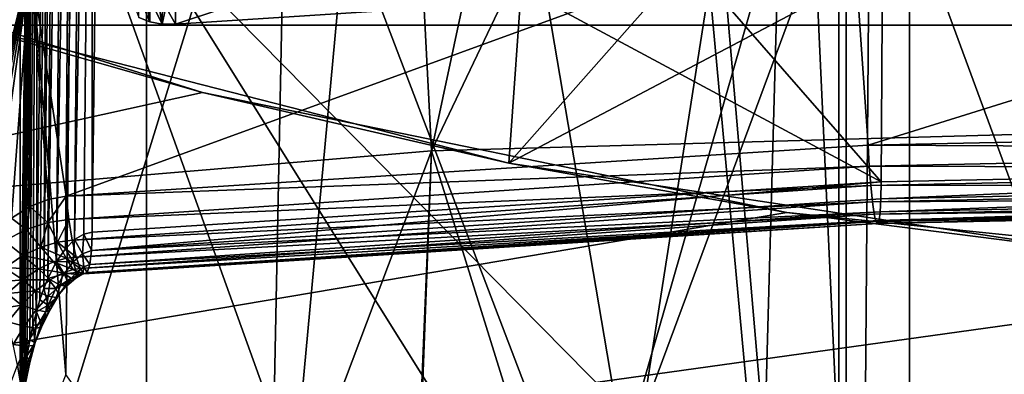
# Model space of a CAD drawing. Header units: metres. Extents: x -109 to 109, y -78 to 121.
# Tile 652 of 656: x -3.929 to -1.597, y -47.246 to -46.407. Entities that reach past the tile are written whole.
import ezdxf

# ---------------------------------------------------------------- set-up
doc = ezdxf.new("R2010")
doc.units = ezdxf.units.M
doc.layers.add('solid_508554_SW0001', color=7, linetype='CONTINUOUS')

msp = doc.modelspace()

# ---------------------------------------------------------------- linework, layer by layer
at = {"layer": 'solid_508554_SW0001'}
for points in [[(-1.822281, -51.402096, 6.96896), (0, -31.69422, 41.104), (0, -51.444218, 6.895998)], [(-1.822281, -31.736343, 41.03104), (0, -31.69422, 41.104), (-1.822281, -51.402096, 6.96896)], [(-1.822281, -31.736343, 41.03104), (-1.822281, -51.402096, 6.96896), (-3.629026, -51.276081, 7.187222)], [(-1.822281, -31.736343, 41.03104), (-3.629026, -51.276081, 7.187222), (-3.629026, -31.862358, 40.812778)], [(-1.822281, -31.782722, 41.057816), (0, -51.490597, 6.922775), (0, -31.740599, 41.130779)], [(-1.822281, -51.448475, 6.995737), (-1.822281, -31.782722, 41.057816), (-3.629026, -31.908737, 40.839554)], [(-1.822281, -51.448475, 6.995737), (0, -51.490597, 6.922775), (-1.822281, -31.782722, 41.057816)], [(-3.629026, -31.862358, 40.812778), (-3.629026, -51.276081, 7.187222), (-5.404819, -51.067249, 7.548927)], [(-3.629026, -31.862358, 40.812778), (-5.404819, -51.067249, 7.548927), (-5.404819, -32.07119, 40.451073)], [(-3.629026, -51.32246, 7.214), (-3.629026, -31.908737, 40.839554), (-5.404819, -32.117569, 40.477848)], [(-1.822281, -51.448475, 6.995737), (-3.629026, -31.908737, 40.839554), (-3.629026, -51.32246, 7.214)], [(-3.629026, -51.32246, 7.214), (-5.404819, -32.117569, 40.477848), (-5.404819, -51.113628, 7.575704)], [(-2.953944, -46.717266, 86.750404), (-1.635842, -40.558823, 98.451164), (0, -40.535076, 98.43882)], [(-0.000004, -46.634499, 86.707344), (-2.953944, -46.717266, 86.750404), (0, -40.535076, 98.43882)], [(-2.953944, -46.717266, 86.750404), (-3.269912, -40.630043, 98.488197), (-1.635842, -40.558823, 98.451164)], [(-3.629026, -51.276081, 7.187222), (-4.521749, -40.695915, 1.296209), (-5.404889, -40.581234, 1.494844)], [(-5.404819, -51.067249, 7.548927), (-3.629026, -51.276081, 7.187222), (-5.404889, -40.581234, 1.494844)], [(-5.895992, -46.964874, 86.879326), (-4.900442, -40.748657, 98.549866), (-3.269912, -40.630043, 98.488197)], [(-2.953944, -46.717266, 86.750404), (-5.895992, -46.964874, 86.879326), (-3.269912, -40.630043, 98.488197)], [(-3.629026, -51.276081, 7.187222), (-3.62909, -40.790066, 1.133133), (-4.521749, -40.695915, 1.296209)], [(-1.822281, -51.402096, 6.96896), (-2.728571, -40.863514, 1.005916), (-3.62909, -40.790066, 1.133133)], [(-3.629026, -51.276081, 7.187222), (-1.822281, -51.402096, 6.96896), (-3.62909, -40.790066, 1.133133)], [(-1.822281, -51.402096, 6.96896), (-1.822322, -40.916084, 0.914863), (-2.728571, -40.863514, 1.005916)], [(0, -51.444218, 6.895998), (-0.912117, -40.947674, 0.860149), (-1.822322, -40.916084, 0.914863)], [(-1.822281, -51.402096, 6.96896), (0, -51.444218, 6.895998), (-1.822322, -40.916084, 0.914863)], [(-4.104473, -43.933121, 53.005287), (-3.903623, -46.271629, 53.002853), (-5.820252, -46.478161, 52.64513)], [(-1.989446, -49.218048, 1.551837), (-1.989446, -44.195103, -1.348163), (-3.956587, -44.068726, -1.129273)], [(-3.956587, -49.091675, 1.770727), (-1.989446, -49.218048, 1.551837), (-3.956587, -44.068726, -1.129273)], [(-0.001988, -49.260502, 1.478307), (-0.001988, -44.237556, -1.421693), (-1.989446, -44.195103, -1.348163)], [(-1.989446, -49.218048, 1.551837), (-0.001988, -49.260502, 1.478307), (-1.989446, -44.195103, -1.348163)], [(-0.001886, -46.751175, 52.885113), (-0.001874, -44.52636, 51.574596), (-1.875993, -44.565704, 51.506447)], [(-1.889331, -46.791042, 52.816063), (-1.875993, -44.565704, 51.506447), (-3.731413, -44.682835, 51.30357)], [(-1.889331, -46.791042, 52.816063), (-0.001886, -46.751175, 52.885113), (-1.875993, -44.565704, 51.506447)], [(-3.862703, -47.019558, 52.614792), (-3.824046, -44.703197, 51.266998), (-3.843416, -44.712116, 51.251423)], [(-3.862703, -47.019558, 52.614792), (-3.842564, -46.979527, 52.610348), (-3.824046, -44.703197, 51.266998)], [(-3.842564, -46.979527, 52.610348), (-3.802684, -44.695736, 51.280144), (-3.824046, -44.703197, 51.266998)], [(-3.842564, -46.979527, 52.610348), (-3.821258, -46.94886, 52.607861), (-3.802684, -44.695736, 51.280144)], [(-3.821258, -46.94886, 52.607861), (-3.779801, -44.689827, 51.29068), (-3.802684, -44.695736, 51.280144)], [(-3.821258, -46.94886, 52.607861), (-3.799314, -46.927345, 52.607235), (-3.779801, -44.689827, 51.29068)], [(-3.799314, -46.927345, 52.607235), (-3.755884, -44.685524, 51.298496), (-3.779801, -44.689827, 51.29068)], [(-3.799314, -46.927345, 52.607235), (-3.777813, -46.9147, 52.608238), (-3.755884, -44.685524, 51.298496)], [(-3.777813, -46.9147, 52.608238), (-3.757784, -46.909725, 52.610497), (-3.755884, -44.685524, 51.298496)], [(-3.755884, -44.685524, 51.298496), (-3.757784, -46.909725, 52.610497), (-3.744593, -45.795784, 51.956745)], [(-1.889331, -46.791042, 52.816063), (-3.731413, -44.682835, 51.30357), (-3.744593, -45.795784, 51.956745)], [(-3.889936, -47.098438, 52.625465), (-3.859907, -44.722034, 51.234207), (-3.885497, -44.745956, 51.192947)], [(-3.889936, -47.098438, 52.625465), (-3.881316, -47.069477, 52.621342), (-3.859907, -44.722034, 51.234207)], [(-3.881316, -47.069477, 52.621342), (-3.872221, -47.043232, 52.617794), (-3.859907, -44.722034, 51.234207)], [(-3.872221, -47.043232, 52.617794), (-3.843416, -44.712116, 51.251423), (-3.859907, -44.722034, 51.234207)], [(-3.872221, -47.043232, 52.617794), (-3.862703, -47.019558, 52.614792), (-3.843416, -44.712116, 51.251423)], [(-3.918071, -47.244831, 52.648548), (-3.885497, -44.745956, 51.192947), (-3.893325, -44.759277, 51.170097)], [(-3.918071, -47.244831, 52.648548), (-3.912199, -47.203243, 52.641693), (-3.885497, -44.745956, 51.192947)], [(-3.912199, -47.203243, 52.641693), (-3.90547, -47.165131, 52.635597), (-3.885497, -44.745956, 51.192947)], [(-3.90547, -47.165131, 52.635597), (-3.898015, -47.130264, 52.630207), (-3.885497, -44.745956, 51.192947)], [(-3.898015, -47.130264, 52.630207), (-3.889936, -47.098438, 52.625465), (-3.885497, -44.745956, 51.192947)], [(-3.928693, -47.393471, 52.674423), (-3.897297, -44.772198, 51.148003), (-3.895607, -44.797138, 51.105556)], [(-3.928693, -47.393471, 52.674423), (-3.92745, -47.357044, 52.667908), (-3.897297, -44.772198, 51.148003)], [(-3.92745, -47.357044, 52.667908), (-3.9255, -47.322681, 52.661854), (-3.897297, -44.772198, 51.148003)], [(-3.9255, -47.322681, 52.661854), (-3.893325, -44.759277, 51.170097), (-3.897297, -44.772198, 51.148003)], [(-3.9255, -47.322681, 52.661854), (-3.922926, -47.290184, 52.656231), (-3.893325, -44.759277, 51.170097)], [(-3.922926, -47.290184, 52.656231), (-3.918071, -47.244831, 52.648548), (-3.893325, -44.759277, 51.170097)], [(-3.929115, -47.432007, 52.681435), (-3.928693, -47.393471, 52.674423), (-3.895607, -44.797138, 51.105556)], [(-3.928577, -47.472935, 52.68898), (-3.929115, -47.432007, 52.681435), (-3.895607, -44.797138, 51.105556)], [(-3.928577, -47.472935, 52.68898), (-3.895607, -44.797138, 51.105556), (-3.894994, -44.798969, 51.102417)], [(-3.928577, -47.472935, 52.68898), (-3.894994, -44.798969, 51.102417), (-3.910952, -46.156921, 51.899406)], [(-5.852896, -45.244595, 1.634063), (-3.928372, -45.46423, 1.253644), (-5.852784, -52.172813, 5.634036)], [(-4.381061, -48.305443, 97.312851), (-2.195379, -48.494778, 97.421974), (-4.212445, -45.274727, 102.663315)], [(-2.195379, -48.494778, 97.421974), (-2.109895, -45.433464, 102.754768), (-4.212445, -45.274727, 102.663315)], [(-2.195379, -48.494778, 97.421974), (0.000004, -48.557865, 97.458351), (-2.109895, -45.433464, 102.754768)], [(0.000004, -48.557865, 97.458351), (0.000009, -45.486259, 102.78521), (-2.109895, -45.433464, 102.754768)], [(-3.928372, -45.46423, 1.253644), (-3.928225, -52.392448, 5.25362), (-5.852784, -52.172813, 5.634036)], [(-3.928372, -45.46423, 1.253644), (-1.972166, -45.596729, 1.024149), (-3.928225, -52.392448, 5.25362)], [(14.108759, -45.49614, -56.70747), (-14.108759, -45.49614, -56.70747), (-14.004402, -46.42012, -58.822041)], [(14.004408, -46.420071, -58.821926), (14.108759, -45.49614, -56.70747), (-14.004402, -46.42012, -58.822041)], [(-1.970237, -47.866879, 55.091526), (-2.077328, -45.540302, 55.240616), (-4.140467, -45.668884, 55.017899)], [(-2.077328, -45.540302, 55.240616), (0, -47.826134, 55.162098), (0, -45.635944, 55.311092)], [(-1.970237, -47.866879, 55.091526), (0, -47.826134, 55.162098), (-2.077328, -45.540302, 55.240616)], [(-4.38185, -45.565083, -2.388145), (-3.293707, -45.648823, -2.533188), (-5.731252, -53.537685, 0.202901)], [(-1.972166, -45.596729, 1.024149), (-1.972046, -52.524937, 5.02414), (-3.928225, -52.392448, 5.25362)], [(-1.972166, -45.596729, 1.024149), (0, -45.641018, 0.947441), (-1.972046, -52.524937, 5.02414)], [(-3.293707, -45.648823, -2.533188), (-3.455352, -53.732807, -0.135058), (-5.731252, -53.537685, 0.202901)], [(-3.293707, -45.648823, -2.533188), (-2.199294, -45.708752, -2.636988), (-3.455352, -53.732807, -0.135058)], [(0, -45.641018, 0.947441), (0, -52.569218, 4.947441), (-1.972046, -52.524937, 5.02414)], [(-3.927015, -47.988834, 54.880291), (-4.140467, -45.668884, 55.017899), (-6.175321, -45.882217, 54.648399)], [(-3.927015, -47.988834, 54.880291), (-1.970237, -47.866879, 55.091526), (-4.140467, -45.668884, 55.017899)], [(-2.199294, -45.708752, -2.636988), (-1.100695, -45.744755, -2.699347), (-3.455352, -53.732807, -0.135058)], [(-1.100695, -45.744755, -2.699347), (-1.154557, -53.830719, -0.304649), (-3.455352, -53.732807, -0.135058)], [(-2.770486, -46.746494, -80.601517), (-4.121202, -46.401722, -80.601517), (-2.702876, -45.790287, -81.150002)], [(-1.889331, -46.791042, 52.816063), (-3.744593, -45.795784, 51.956745), (-3.757784, -46.909725, 52.610497)], [(-2.770486, -46.746494, -80.601517), (-2.702876, -45.790287, -81.150002), (-2.033545, -45.914337, -81.150002)], [(-1.915154, -45.888531, 51.39502), (-0.001914, -45.846092, 51.468521), (-0.968921, -48.450779, 52.947289)], [(-5.856967, -48.191166, 54.529839), (-3.927015, -47.988834, 54.880291), (-6.175321, -45.882217, 54.648399)], [(-1.915154, -45.888531, 51.39502), (-2.898999, -48.537418, 52.797226), (-3.807756, -46.014835, 51.176254)], [(-1.910499, -45.871494, 51.324665), (-3.7981, -45.997456, 51.106495), (-3.560557, -46.417549, 50.462444)], [(-1.910499, -45.871494, 51.324665), (-3.560557, -46.417549, 50.462444), (-1.786762, -46.302486, 50.661743)], [(-1.915154, -45.888531, 51.39502), (-1.9359, -48.483295, 52.890968), (-2.898999, -48.537418, 52.797226)], [(-1.915154, -45.888531, 51.39502), (-0.968921, -48.450779, 52.947289), (-1.9359, -48.483295, 52.890968)], [(-2.770486, -46.746494, -80.601517), (-2.033545, -45.914337, -81.150002), (-1.358928, -46.003155, -81.150002)], [(-3.7981, -45.997456, 51.106495), (-3.591751, -46.417564, 50.461906), (-3.560557, -46.417549, 50.462444)], [(-3.7981, -45.997456, 51.106495), (-3.621475, -46.412373, 50.469421), (-3.591751, -46.417564, 50.461906)], [(-3.7981, -45.997456, 51.106495), (-3.647069, -46.402416, 50.484352), (-3.621475, -46.412373, 50.469421)], [(-1.392173, -46.954731, -80.601517), (-2.770486, -46.746494, -80.601517), (-1.358928, -46.003155, -81.150002)], [(-3.910952, -46.156921, 51.899406), (-3.807756, -46.014835, 51.176254), (-3.819965, -47.246674, 51.884933)], [(-2.898999, -48.537418, 52.797226), (-3.819965, -47.246674, 51.884933), (-3.807756, -46.014835, 51.176254)], [(-1.958869, -46.14711, 53.218525), (0, -46.105503, 53.290588), (-1.920146, -46.704247, 53.186768)], [(0, -46.105503, 53.290588), (0, -46.663731, 53.256943), (-1.920146, -46.704247, 53.186768)], [(-3.903623, -46.271629, 53.002853), (-1.958869, -46.14711, 53.218525), (-3.819073, -46.824867, 52.977848)], [(-1.958869, -46.14711, 53.218525), (-1.920146, -46.704247, 53.186768), (-3.819073, -46.824867, 52.977848)], [(-4.844931, -46.156006, -75.5), (-3.496626, -46.579044, -75.5), (-13.515705, -48.788055, -75.5)], [(-4.121202, -46.401722, -80.601517), (-3.496626, -46.579044, -75.5), (-4.844931, -46.156006, -75.5)], [(-3.928577, -47.472935, 52.68898), (-3.910952, -46.156921, 51.899406), (-3.926924, -47.516151, 52.697132)], [(-3.926924, -47.516151, 52.697132), (-3.910952, -46.156921, 51.899406), (-3.819965, -47.246674, 51.884933)], [(-3.645207, -46.255699, 50.39949), (-3.621475, -46.412373, 50.469421), (-3.647069, -46.402416, 50.484352)], [(-3.645207, -46.255699, 50.39949), (-3.619285, -46.260544, 50.381687), (-3.621475, -46.412373, 50.469421)], [(-3.619285, -46.260544, 50.381687), (-3.591751, -46.417564, 50.461906), (-3.621475, -46.412373, 50.469421)], [(-3.619285, -46.260544, 50.381687), (-3.589667, -46.262508, 50.372601), (-3.591751, -46.417564, 50.461906)], [(-3.591751, -46.417564, 50.461906), (-3.559016, -46.261532, 50.372677), (-3.560557, -46.417549, 50.462444)], [(-3.589667, -46.262508, 50.372601), (-3.559016, -46.261532, 50.372677), (-3.591751, -46.417564, 50.461906)], [(-1.786762, -46.302486, 50.661743), (-3.560557, -46.417549, 50.462444), (-3.559016, -46.261532, 50.372677)], [(-5.820252, -46.478161, 52.64513), (-3.903623, -46.271629, 53.002853), (-4.128453, -47.185417, 52.902256)], [(-3.903623, -46.271629, 53.002853), (-4.117939, -47.147572, 52.907261), (-4.128453, -47.185417, 52.902256)], [(-3.903623, -46.271629, 53.002853), (-4.100077, -47.095524, 52.914566), (-4.117939, -47.147572, 52.907261)], [(-3.903623, -46.271629, 53.002853), (-4.080542, -47.049404, 52.921505), (-4.100077, -47.095524, 52.914566)], [(-3.903623, -46.271629, 53.002853), (-4.059757, -47.008835, 52.928066), (-4.080542, -47.049404, 52.921505)], [(-3.903623, -46.271629, 53.002853), (-4.038082, -46.97353, 52.93425), (-4.059757, -47.008835, 52.928066)], [(-3.903623, -46.271629, 53.002853), (-4.01592, -46.943077, 52.940044), (-4.038082, -46.97353, 52.93425)], [(-3.903623, -46.271629, 53.002853), (-3.993577, -46.917042, 52.945457), (-4.01592, -46.943077, 52.940044)], [(-3.903623, -46.271629, 53.002853), (-3.948986, -46.876774, 52.9552), (-3.993577, -46.917042, 52.945457)], [(-3.903623, -46.271629, 53.002853), (-3.9051, -46.849442, 52.963699), (-3.948986, -46.876774, 52.9552)], [(-3.903623, -46.271629, 53.002853), (-3.86176, -46.832634, 52.971207), (-3.9051, -46.849442, 52.963699)], [(-3.903623, -46.271629, 53.002853), (-3.819073, -46.824867, 52.977848), (-3.86176, -46.832634, 52.971207)], [(-2.770486, -46.746494, -80.601517), (-3.496626, -46.579044, -75.5), (-4.121202, -46.401722, -80.601517)], [(14.004408, -46.420071, -58.821926), (-14.004402, -46.42012, -58.822041), (-13.774966, -48.625641, -64.030128)], [(13.932569, -47.081928, -60.360405), (14.004408, -46.420071, -58.821926), (-13.774966, -48.625641, -64.030128)], [(-3.496626, -46.579044, -75.5), (-2.112435, -46.863503, -75.5), (-13.515705, -48.788055, -75.5)], [(-2.770486, -46.746494, -80.601517), (-2.112435, -46.863503, -75.5), (-3.496626, -46.579044, -75.5)], [(-0.000004, -46.634499, 86.707344), (-1.075503, -52.745266, 74.981918), (-2.953944, -46.717266, 86.750404)], [(-0.000192, -46.71339, 53.247017), (-1.920146, -46.704247, 53.186768), (0, -46.663731, 53.256943)], [(-1.917329, -46.753845, 53.176941), (-3.819073, -46.824867, 52.977848), (-1.920146, -46.704247, 53.186768)], [(-0.000192, -46.71339, 53.247017), (-1.917329, -46.753845, 53.176941), (-1.920146, -46.704247, 53.186768)], [(-2.953944, -46.717266, 86.750404), (-5.335563, -53.02169, 75.125633), (-5.895992, -46.964874, 86.879326)], [(-2.953944, -46.717266, 86.750404), (-3.209315, -52.837582, 75.029915), (-5.335563, -53.02169, 75.125633)], [(-2.953944, -46.717266, 86.750404), (-3.185124, -52.836018, 75.029106), (-3.209315, -52.837582, 75.029915)], [(-2.953944, -46.717266, 86.750404), (-1.075503, -52.745266, 74.981918), (-3.185124, -52.836018, 75.029106)], [(-0.000192, -46.71339, 53.247017), (-0.000383, -46.758965, 53.224934), (-1.917329, -46.753845, 53.176941)], [(-1.917329, -46.753845, 53.176941), (-3.812753, -46.879581, 52.966507), (-3.819073, -46.824867, 52.977848)], [(-1.917329, -46.753845, 53.176941), (-1.913798, -46.799347, 53.154987), (-3.812753, -46.879581, 52.966507)], [(-1.392173, -46.954731, -80.601517), (-2.112435, -46.863503, -75.5), (-2.770486, -46.746494, -80.601517)], [(-0.000383, -46.758965, 53.224934), (-1.913798, -46.799347, 53.154987), (-1.917329, -46.753845, 53.176941)], [(-1.889908, -46.831085, 52.847061), (-0.001886, -46.751175, 52.885113), (-1.889331, -46.791042, 52.816063)], [(-0.001698, -46.791206, 52.916134), (-0.001886, -46.751175, 52.885113), (-1.889908, -46.831085, 52.847061)], [(-0.000383, -46.758965, 53.224934), (-0.000572, -46.797527, 53.192112), (-1.913798, -46.799347, 53.154987)], [(-1.913798, -46.799347, 53.154987), (-3.804729, -46.92881, 52.940422), (-3.812753, -46.879581, 52.966507)], [(-1.913798, -46.799347, 53.154987), (-1.909779, -46.837826, 53.122314), (-3.804729, -46.92881, 52.940422)], [(-3.759171, -46.953472, 52.645176), (-1.889331, -46.791042, 52.816063), (-3.757784, -46.909725, 52.610497)], [(-1.889908, -46.831085, 52.847061), (-1.889331, -46.791042, 52.816063), (-3.759171, -46.953472, 52.645176)], [(-0.000572, -46.797527, 53.192112), (-1.909779, -46.837826, 53.122314), (-1.913798, -46.799347, 53.154987)], [(-0.000572, -46.797527, 53.192112), (-0.000761, -46.826614, 53.150658), (-1.909779, -46.837826, 53.122314)], [(-0.001698, -46.791206, 52.916134), (-1.889908, -46.831085, 52.847061), (-1.891529, -46.862072, 52.887081)], [(-0.001511, -46.822159, 52.956211), (-0.001698, -46.791206, 52.916134), (-1.891529, -46.862072, 52.887081)], [(-3.862466, -46.887234, 52.959934), (-3.86176, -46.832634, 52.971207), (-3.819073, -46.824867, 52.977848)], [(-3.812753, -46.879581, 52.966507), (-3.862466, -46.887234, 52.959934), (-3.819073, -46.824867, 52.977848)], [(-0.001511, -46.822159, 52.956211), (-1.891529, -46.862072, 52.887081), (-1.894089, -46.882023, 52.933556)], [(-0.001324, -46.842056, 53.002781), (-0.001511, -46.822159, 52.956211), (-1.894089, -46.882023, 52.933556)], [(-3.913724, -46.903702, 52.953594), (-3.948986, -46.876774, 52.9552), (-3.9051, -46.849442, 52.963699)], [(-3.862466, -46.887234, 52.959934), (-3.913724, -46.903702, 52.953594), (-3.9051, -46.849442, 52.963699)], [(-3.862466, -46.887234, 52.959934), (-3.9051, -46.849442, 52.963699), (-3.86176, -46.832634, 52.971207)], [(-1.909779, -46.837826, 53.122314), (-3.795641, -46.968601, 52.901657), (-3.804729, -46.92881, 52.940422)], [(-1.909779, -46.837826, 53.122314), (-1.905529, -46.866825, 53.081013), (-3.795641, -46.968601, 52.901657)], [(-1.891529, -46.862072, 52.887081), (-1.889908, -46.831085, 52.847061), (-3.759171, -46.953472, 52.645176)], [(-0.000761, -46.826614, 53.150658), (-1.905529, -46.866825, 53.081013), (-1.909779, -46.837826, 53.122314)], [(-0.000761, -46.826614, 53.150658), (-0.000949, -46.844357, 53.103226), (-1.905529, -46.866825, 53.081013)], [(-0.000949, -46.844357, 53.103226), (-1.90132, -46.884476, 53.033733), (-1.905529, -46.866825, 53.081013)], [(-0.000949, -46.844357, 53.103226), (-0.001137, -46.849617, 53.052856), (-1.90132, -46.884476, 53.033733)], [(-0.001137, -46.849617, 53.052856), (-1.897424, -46.889652, 52.983509), (-1.90132, -46.884476, 53.033733)], [(-0.001324, -46.842056, 53.002781), (-1.894089, -46.882023, 52.933556), (-1.897424, -46.889652, 52.983509)], [(-0.001137, -46.849617, 53.052856), (-0.001324, -46.842056, 53.002781), (-1.897424, -46.889652, 52.983509)], [(-2.112435, -46.863503, -75.5), (-0.706562, -47.006466, -75.5), (-13.515705, -48.788055, -75.5)], [(-1.905529, -46.866825, 53.081013), (-3.786209, -46.995796, 52.853287), (-3.795641, -46.968601, 52.901657)], [(-1.905529, -46.866825, 53.081013), (-1.90132, -46.884476, 53.033733), (-3.786209, -46.995796, 52.853287)], [(-1.891529, -46.862072, 52.887081), (-3.759171, -46.953472, 52.645176), (-3.763103, -46.986214, 52.690792)], [(-1.894089, -46.882023, 52.933556), (-1.891529, -46.862072, 52.887081), (-3.763103, -46.986214, 52.690792)], [(-1.392173, -46.954731, -80.601517), (-0.706562, -47.006466, -75.5), (-2.112435, -46.863503, -75.5)], [(-3.913724, -46.903702, 52.953594), (-3.964965, -46.93, 52.9464), (-3.948986, -46.876774, 52.9552)], [(-3.879209, -46.945026, 52.935265), (-3.913724, -46.903702, 52.953594), (-3.862466, -46.887234, 52.959934)], [(-3.839911, -46.933674, 52.937061), (-3.879209, -46.945026, 52.935265), (-3.862466, -46.887234, 52.959934)], [(-3.839911, -46.933674, 52.937061), (-3.862466, -46.887234, 52.959934), (-3.812753, -46.879581, 52.966507)], [(-3.839911, -46.933674, 52.937061), (-3.812753, -46.879581, 52.966507), (-3.804729, -46.92881, 52.940422)], [(-1.90132, -46.884476, 53.033733), (-3.77718, -47.008247, 52.799141), (-3.786209, -46.995796, 52.853287)], [(-1.90132, -46.884476, 53.033733), (-1.897424, -46.889652, 52.983509), (-3.77718, -47.008247, 52.799141)], [(-1.897424, -46.889652, 52.983509), (-3.769269, -47.004967, 52.743504), (-3.77718, -47.008247, 52.799141)], [(-1.894089, -46.882023, 52.933556), (-3.763103, -46.986214, 52.690792), (-3.769269, -47.004967, 52.743504)], [(-1.897424, -46.889652, 52.983509), (-1.894089, -46.882023, 52.933556), (-3.769269, -47.004967, 52.743504)], [(-3.921575, -46.965164, 52.933254), (-3.964965, -46.93, 52.9464), (-3.913724, -46.903702, 52.953594)], [(-3.879209, -46.945026, 52.935265), (-3.921575, -46.965164, 52.933254), (-3.913724, -46.903702, 52.953594)], [(-3.780688, -46.961388, 52.644787), (-3.777813, -46.9147, 52.608238), (-3.799314, -46.927345, 52.607235)], [(-3.759171, -46.953472, 52.645176), (-3.777813, -46.9147, 52.608238), (-3.780688, -46.961388, 52.644787)], [(-3.759171, -46.953472, 52.645176), (-3.757784, -46.909725, 52.610497), (-3.777813, -46.9147, 52.608238)], [(-3.921575, -46.965164, 52.933254), (-3.964211, -46.993946, 52.930214), (-3.964965, -46.93, 52.9464)], [(-3.839911, -46.933674, 52.937061), (-3.819627, -46.971668, 52.900867), (-3.879209, -46.945026, 52.935265)], [(-3.839911, -46.933674, 52.937061), (-3.804729, -46.92881, 52.940422), (-3.795641, -46.968601, 52.901657)], [(-3.839911, -46.933674, 52.937061), (-3.795641, -46.968601, 52.901657), (-3.819627, -46.971668, 52.900867)], [(-3.802512, -46.98035, 52.648502), (-3.799314, -46.927345, 52.607235), (-3.821258, -46.94886, 52.607861)], [(-3.780688, -46.961388, 52.644787), (-3.799314, -46.927345, 52.607235), (-3.802512, -46.98035, 52.648502)], [(-3.921575, -46.965164, 52.933254), (-3.884721, -46.996799, 52.905128), (-3.964211, -46.993946, 52.930214)], [(-3.879209, -46.945026, 52.935265), (-3.849582, -46.980049, 52.902805), (-3.921575, -46.965164, 52.933254)], [(-3.921575, -46.965164, 52.933254), (-3.849582, -46.980049, 52.902805), (-3.884721, -46.996799, 52.905128)], [(-3.879209, -46.945026, 52.935265), (-3.819627, -46.971668, 52.900867), (-3.849582, -46.980049, 52.902805)], [(-3.802512, -46.98035, 52.648502), (-3.821258, -46.94886, 52.607861), (-3.842564, -46.979527, 52.610348)], [(-3.780688, -46.961388, 52.644787), (-3.802512, -46.98035, 52.648502), (-3.77723, -46.991425, 52.692265)], [(-3.759171, -46.953472, 52.645176), (-3.780688, -46.961388, 52.644787), (-3.763103, -46.986214, 52.690792)], [(-3.780688, -46.961388, 52.644787), (-3.77723, -46.991425, 52.692265), (-3.763103, -46.986214, 52.690792)], [(-3.884721, -46.996799, 52.905128), (-3.849582, -46.980049, 52.902805), (-3.82689, -47.005939, 52.859653)], [(-3.823892, -47.008354, 52.654705), (-3.842564, -46.979527, 52.610348), (-3.862703, -47.019558, 52.614792)], [(-3.849582, -46.980049, 52.902805), (-3.819627, -46.971668, 52.900867), (-3.802762, -46.998104, 52.854542)], [(-3.849582, -46.980049, 52.902805), (-3.802762, -46.998104, 52.854542), (-3.82689, -47.005939, 52.859653)], [(-3.802512, -46.98035, 52.648502), (-3.842564, -46.979527, 52.610348), (-3.823892, -47.008354, 52.654705)], [(-3.802512, -46.98035, 52.648502), (-3.823892, -47.008354, 52.654705), (-3.794926, -47.00531, 52.698383)], [(-3.819627, -46.971668, 52.900867), (-3.795641, -46.968601, 52.901657), (-3.786209, -46.995796, 52.853287)], [(-3.819627, -46.971668, 52.900867), (-3.786209, -46.995796, 52.853287), (-3.802762, -46.998104, 52.854542)], [(-3.802512, -46.98035, 52.648502), (-3.794926, -47.00531, 52.698383), (-3.77723, -46.991425, 52.692265)], [(-3.763103, -46.986214, 52.690792), (-3.77723, -46.991425, 52.692265), (-3.769269, -47.004967, 52.743504)], [(-0.706562, -47.006466, -75.5), (0, -48.788128, -75.5), (-13.515705, -48.788055, -75.5)], [(-3.964211, -46.993946, 52.930214), (-3.921897, -47.022186, 52.906658), (-4.005068, -47.029961, 52.925938)], [(-3.964211, -46.993946, 52.930214), (-3.884721, -46.996799, 52.905128), (-3.921897, -47.022186, 52.906658)], [(-3.921897, -47.022186, 52.906658), (-3.884721, -46.996799, 52.905128), (-3.857585, -47.022778, 52.865631)], [(-3.884721, -46.996799, 52.905128), (-3.82689, -47.005939, 52.859653), (-3.857585, -47.022778, 52.865631)], [(-3.823892, -47.008354, 52.654705), (-3.862703, -47.019558, 52.614792), (-3.843934, -47.043064, 52.66227)], [(-3.833038, -47.035496, 52.816601), (-3.857585, -47.022778, 52.865631), (-3.82689, -47.005939, 52.859653)], [(-3.823892, -47.008354, 52.654705), (-3.843934, -47.043064, 52.66227), (-3.815496, -47.027985, 52.706787)], [(-3.807619, -47.018631, 52.808311), (-3.833038, -47.035496, 52.816601), (-3.82689, -47.005939, 52.859653)], [(-3.788722, -47.010536, 52.801472), (-3.82689, -47.005939, 52.859653), (-3.802762, -46.998104, 52.854542)], [(-3.788722, -47.010536, 52.801472), (-3.807619, -47.018631, 52.808311), (-3.82689, -47.005939, 52.859653)], [(-3.823892, -47.008354, 52.654705), (-3.815496, -47.027985, 52.706787), (-3.794926, -47.00531, 52.698383)], [(-3.794926, -47.00531, 52.698383), (-3.815496, -47.027985, 52.706787), (-3.796675, -47.018417, 52.753098)], [(-3.796675, -47.018417, 52.753098), (-3.807619, -47.018631, 52.808311), (-3.788722, -47.010536, 52.801472)], [(-3.77718, -47.008247, 52.799141), (-3.802762, -46.998104, 52.854542), (-3.786209, -46.995796, 52.853287)], [(-3.77718, -47.008247, 52.799141), (-3.788722, -47.010536, 52.801472), (-3.802762, -46.998104, 52.854542)], [(-3.794926, -47.00531, 52.698383), (-3.796675, -47.018417, 52.753098), (-3.77998, -47.008251, 52.745911)], [(-3.77998, -47.008251, 52.745911), (-3.796675, -47.018417, 52.753098), (-3.788722, -47.010536, 52.801472)], [(-3.77723, -46.991425, 52.692265), (-3.794926, -47.00531, 52.698383), (-3.77998, -47.008251, 52.745911)], [(-3.77998, -47.008251, 52.745911), (-3.788722, -47.010536, 52.801472), (-3.77718, -47.008247, 52.799141)], [(-3.77723, -46.991425, 52.692265), (-3.77998, -47.008251, 52.745911), (-3.769269, -47.004967, 52.743504)], [(-3.769269, -47.004967, 52.743504), (-3.77998, -47.008251, 52.745911), (-3.77718, -47.008247, 52.799141)], [(-4.005068, -47.029961, 52.925938), (-3.921897, -47.022186, 52.906658), (-3.958654, -47.054943, 52.907024)], [(-3.958654, -47.054943, 52.907024), (-3.921897, -47.022186, 52.906658), (-3.891162, -47.048752, 52.871006)], [(-3.921897, -47.022186, 52.906658), (-3.857585, -47.022778, 52.865631), (-3.891162, -47.048752, 52.871006)], [(-3.861569, -47.061069, 52.824734), (-3.891162, -47.048752, 52.871006), (-3.857585, -47.022778, 52.865631)], [(-3.843934, -47.043064, 52.66227), (-3.862703, -47.019558, 52.614792), (-3.872221, -47.043232, 52.617794)], [(-3.833038, -47.035496, 52.816601), (-3.861569, -47.061069, 52.824734), (-3.857585, -47.022778, 52.865631)], [(-3.843019, -47.064278, 52.771687), (-3.861569, -47.061069, 52.824734), (-3.833038, -47.035496, 52.816601)], [(-3.843934, -47.043064, 52.66227), (-3.836981, -47.058109, 52.716064), (-3.815496, -47.027985, 52.706787)], [(-3.818628, -47.037277, 52.762215), (-3.843019, -47.064278, 52.771687), (-3.833038, -47.035496, 52.816601)], [(-3.815496, -47.027985, 52.706787), (-3.836981, -47.058109, 52.716064), (-3.818628, -47.037277, 52.762215)], [(-3.818628, -47.037277, 52.762215), (-3.833038, -47.035496, 52.816601), (-3.807619, -47.018631, 52.808311)], [(-3.796675, -47.018417, 52.753098), (-3.818628, -47.037277, 52.762215), (-3.807619, -47.018631, 52.808311)], [(-3.815496, -47.027985, 52.706787), (-3.818628, -47.037277, 52.762215), (-3.796675, -47.018417, 52.753098)], [(-3.993607, -47.093571, 52.906174), (-3.958654, -47.054943, 52.907024), (-3.924859, -47.082371, 52.875271)], [(-3.958654, -47.054943, 52.907024), (-3.891162, -47.048752, 52.871006), (-3.924859, -47.082371, 52.875271)], [(-3.890618, -47.093876, 52.832104), (-3.924859, -47.082371, 52.875271), (-3.891162, -47.048752, 52.871006)], [(-3.861569, -47.061069, 52.824734), (-3.890618, -47.093876, 52.832104), (-3.891162, -47.048752, 52.871006)], [(-3.862163, -47.082565, 52.67057), (-3.872221, -47.043232, 52.617794), (-3.881316, -47.069477, 52.621342)], [(-3.843934, -47.043064, 52.66227), (-3.872221, -47.043232, 52.617794), (-3.862163, -47.082565, 52.67057)], [(-3.843934, -47.043064, 52.66227), (-3.862163, -47.082565, 52.67057), (-3.836981, -47.058109, 52.716064)], [(-3.862163, -47.082565, 52.67057), (-3.857976, -47.093979, 52.725529), (-3.836981, -47.058109, 52.716064)], [(-3.836981, -47.058109, 52.716064), (-3.857976, -47.093979, 52.725529), (-3.843019, -47.064278, 52.771687)], [(-3.836981, -47.058109, 52.716064), (-3.843019, -47.064278, 52.771687), (-3.818628, -47.037277, 52.762215)], [(13.774966, -48.625641, -64.030128), (13.932569, -47.081928, -60.360405), (-13.774966, -48.625641, -64.030128)], [(-3.993607, -47.093571, 52.906174), (-3.924859, -47.082371, 52.875271), (-3.957155, -47.122002, 52.878323)], [(-3.918727, -47.132343, 52.838516), (-3.957155, -47.122002, 52.878323), (-3.924859, -47.082371, 52.875271)], [(-3.890618, -47.093876, 52.832104), (-3.918727, -47.132343, 52.838516), (-3.924859, -47.082371, 52.875271)], [(-3.867718, -47.097851, 52.780834), (-3.890618, -47.093876, 52.832104), (-3.861569, -47.061069, 52.824734)], [(-3.862163, -47.082565, 52.67057), (-3.881316, -47.069477, 52.621342), (-3.889936, -47.098438, 52.625465)], [(-3.862163, -47.082565, 52.67057), (-3.889936, -47.098438, 52.625465), (-3.878426, -47.125492, 52.679268)], [(-3.862163, -47.082565, 52.67057), (-3.878426, -47.125492, 52.679268), (-3.857976, -47.093979, 52.725529)], [(-3.843019, -47.064278, 52.771687), (-3.867718, -47.097851, 52.780834), (-3.861569, -47.061069, 52.824734)], [(-3.857976, -47.093979, 52.725529), (-3.867718, -47.097851, 52.780834), (-3.843019, -47.064278, 52.771687)], [(-3.891537, -47.136505, 52.789402), (-3.918727, -47.132343, 52.838516), (-3.890618, -47.093876, 52.832104)], [(-3.878426, -47.125492, 52.679268), (-3.889936, -47.098438, 52.625465), (-3.898015, -47.130264, 52.630207)], [(-3.867718, -47.097851, 52.780834), (-3.891537, -47.136505, 52.789402), (-3.890618, -47.093876, 52.832104)], [(-3.877738, -47.134159, 52.734882), (-3.891537, -47.136505, 52.789402), (-3.867718, -47.097851, 52.780834)], [(-3.878426, -47.125492, 52.679268), (-3.877738, -47.134159, 52.734882), (-3.857976, -47.093979, 52.725529)], [(-3.857976, -47.093979, 52.725529), (-3.877738, -47.134159, 52.734882), (-3.867718, -47.097851, 52.780834)], [(-3.918727, -47.132343, 52.838516), (-3.945154, -47.175209, 52.843941), (-3.957155, -47.122002, 52.878323)], [(-3.878426, -47.125492, 52.679268), (-3.898015, -47.130264, 52.630207), (-3.892728, -47.170918, 52.688175)], [(-3.878426, -47.125492, 52.679268), (-3.892728, -47.170918, 52.688175), (-3.877738, -47.134159, 52.734882)], [(-3.913873, -47.179073, 52.797306), (-3.945154, -47.175209, 52.843941), (-3.918727, -47.132343, 52.838516)], [(-3.891537, -47.136505, 52.789402), (-3.913873, -47.179073, 52.797306), (-3.918727, -47.132343, 52.838516)], [(-3.895923, -47.177605, 52.743973), (-3.913873, -47.179073, 52.797306), (-3.891537, -47.136505, 52.789402)], [(-3.892728, -47.170918, 52.688175), (-3.898015, -47.130264, 52.630207), (-3.90547, -47.165131, 52.635597)], [(-3.877738, -47.134159, 52.734882), (-3.895923, -47.177605, 52.743973), (-3.891537, -47.136505, 52.789402)], [(-3.892728, -47.170918, 52.688175), (-3.895923, -47.177605, 52.743973), (-3.877738, -47.134159, 52.734882)], [(-3.913873, -47.179073, 52.797306), (-3.934433, -47.224697, 52.804516), (-3.945154, -47.175209, 52.843941)], [(-3.892728, -47.170918, 52.688175), (-3.90547, -47.165131, 52.635597), (-3.912199, -47.203243, 52.641693)], [(-3.892728, -47.170918, 52.688175), (-3.912199, -47.203243, 52.641693), (-3.905129, -47.218204, 52.697174)], [(-3.892728, -47.170918, 52.688175), (-3.905129, -47.218204, 52.697174), (-3.895923, -47.177605, 52.743973)], [(-3.912383, -47.223553, 52.752739), (-3.934433, -47.224697, 52.804516), (-3.913873, -47.179073, 52.797306)], [(-3.895923, -47.177605, 52.743973), (-3.912383, -47.223553, 52.752739), (-3.913873, -47.179073, 52.797306)], [(-3.905129, -47.218204, 52.697174), (-3.912383, -47.223553, 52.752739), (-3.895923, -47.177605, 52.743973)], [(-3.905129, -47.218204, 52.697174), (-3.912199, -47.203243, 52.641693), (-3.918071, -47.244831, 52.648548)], [(-3.905129, -47.218204, 52.697174), (-3.918071, -47.244831, 52.648548), (-3.915704, -47.266899, 52.706196)], [(-3.905129, -47.218204, 52.697174), (-3.915704, -47.266899, 52.706196), (-3.912383, -47.223553, 52.752739)], [(-3.92706, -47.271473, 52.761139), (-3.953071, -47.272751, 52.811043), (-3.934433, -47.224697, 52.804516)], [(-3.912383, -47.223553, 52.752739), (-3.92706, -47.271473, 52.761139), (-3.934433, -47.224697, 52.804516)], [(-3.915704, -47.266899, 52.706196), (-3.92706, -47.271473, 52.761139), (-3.912383, -47.223553, 52.752739)], [(-3.915704, -47.266899, 52.706196), (-3.918071, -47.244831, 52.648548), (-3.922926, -47.290184, 52.656231)]]:
    msp.add_3dface(points, dxfattribs=at)

doc.saveas('drawing.dxf')
